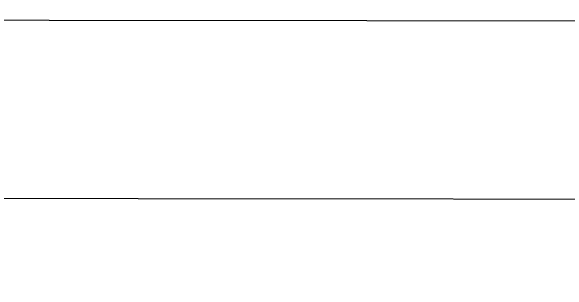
# Model space of a CAD drawing. Extents: x 3148686 to 3186545, y 916144 to 941516.
# Drawn here: x 3180272 to 3182221, y 939952 to 940933 of the extents above; entities that cross this region are included whole.
import ezdxf

# ---------------------------------------------------------------- set-up
doc = ezdxf.new("R2010")
doc.units = 0
doc.layers.add('G-ANNO-NPLT', color=7, linetype='Continuous')
doc.layers.add('V-ANNO-SYMB', color=7, linetype='Continuous')

msp = doc.modelspace()

# ---------------------------------------------------------------- linework, layer by layer
at = {"layer": 'G-ANNO-NPLT'}
msp.add_lwpolyline([(3149269.6340666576, 916765.8712927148), (3185936.2807100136, 916727.2342616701), (3185961.7460260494, 940893.8878447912), (3149295.0993826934, 940932.5248758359)], close=True, dxfattribs=at)
at = {"layer": 'V-ANNO-SYMB'}
msp.add_lwpolyline([(3152020.424, 917388.019), (3185103.607, 917353.158), (3185127.754, 940269.721), (3152044.572, 940304.581), (3152020.424, 917388.019)], dxfattribs=at)

doc.saveas('drawing.dxf')
